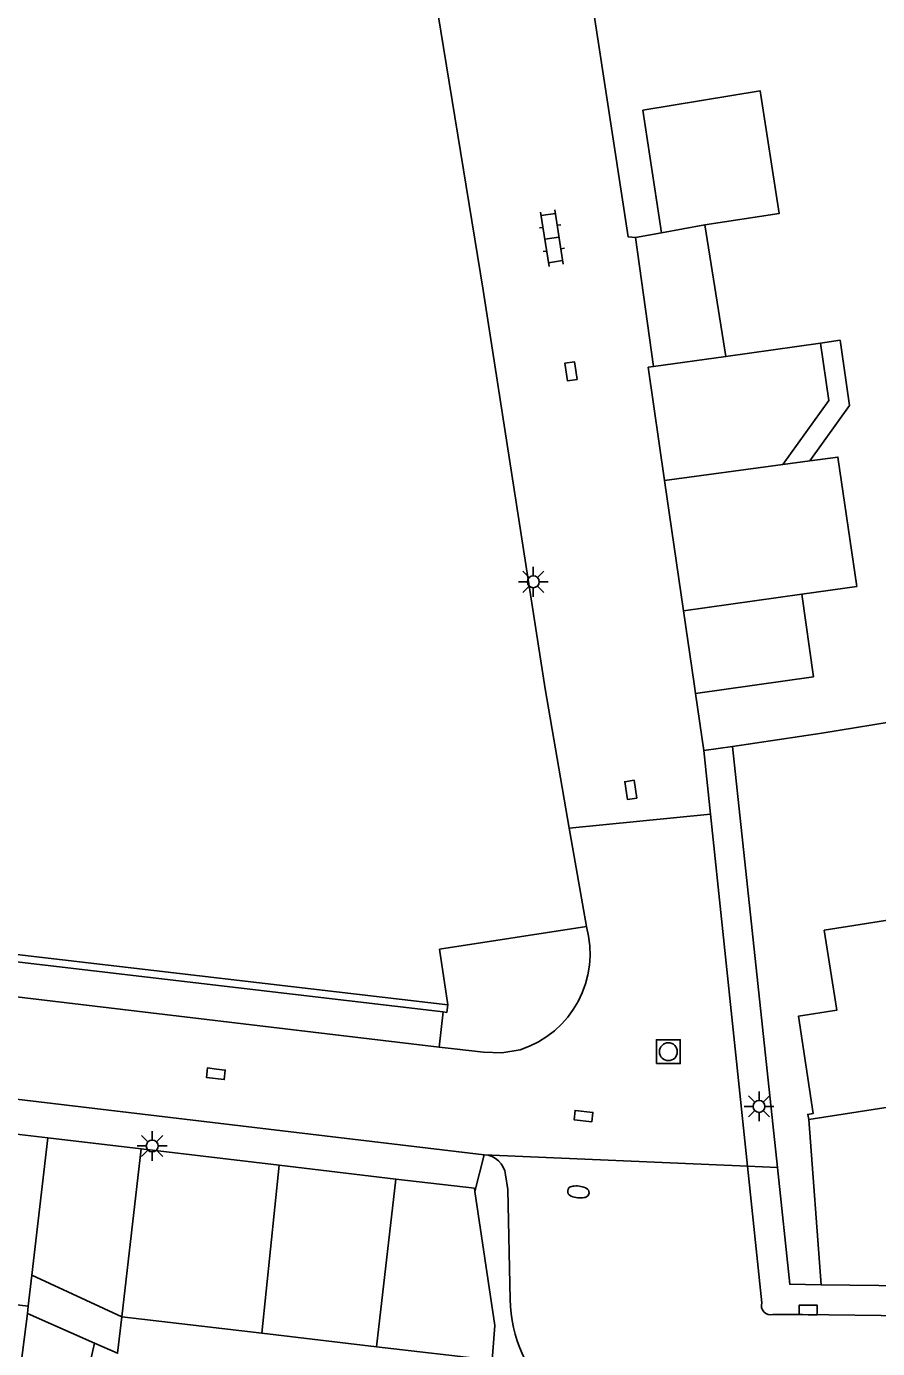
# Model space of a CAD drawing. Extents: x 132998 to 136004, y 396998 to 398512.
# Drawn here: x 134305.8 to 134341.4, y 397133.5 to 397188.9 of the extents above; entities that cross this region are included whole.
import ezdxf

# ---------------------------------------------------------------- set-up
doc = ezdxf.new("R2010")
doc.units = 0
for name, color, linetype in [('gg-afsc-erfafscheiding', 7, 'Continuous'), ('gg-afsc-hekwerk', 7, 'Continuous'), ('gg-afsc-muur', 7, 'Continuous'), ('gg-bbg-bijgebouw', 7, 'Continuous'), ('gg-bbg-gedigitaliseerde bebouwing', 7, 'Continuous'), ('gg-bbg-gedigitaliseerde bijgebouw', 7, 'Continuous'), ('gg-bbg-hoofdgebouw', 7, 'Continuous'), ('gg-bbg-luifel en loopbrug', 7, 'Continuous'), ('gg-bbg-tussenscheiding', 7, 'Continuous'), ('gg-knt-verharding', 7, 'Continuous'), ('gt-grn-weggrens', 7, 'Continuous'), ('gt-symb-brandkraan', 7, 'Continuous'), ('gt-symb-klinker verharding', 7, 'Continuous'), ('gt-symb-kolk', 7, 'Continuous'), ('gt-symb-kolk center center', 7, 'Continuous'), ('gt-symb-lichtmast', 7, 'Continuous'), ('gt-symb-rioolschacht', 7, 'Continuous')]:
    doc.layers.add(name, color=color, linetype=linetype)

# ---------------------------------------------------------------- blocks, each defined once
blk = doc.blocks.new('gt0-LMAST')
at = {"layer": 'gt-symb-lichtmast'}
for p, q in [((-0.005, 0.246), (-0.005, 0.621)), ((-0.182, 0.173), (-0.447, 0.438)), ((0.172, 0.173), (0.437, 0.438)), ((-0.255, -0.004), (-0.63, -0.004)), ((-0.182, -0.181), (-0.447, -0.446)), ((-0.005, -0.254), (-0.005, -0.629)), ((0.437, -0.446), (0.172, -0.181)), ((0.245, -0.004), (0.62, -0.004))]:
    blk.add_line(p, q, dxfattribs=at)
blk.add_circle((-0.005, -0.004), 0.25, dxfattribs=at)
blk = doc.blocks.new('gt0-KOLK')
at = {"layer": 'gt-symb-kolk'}
blk.add_lwpolyline([(0, 0), (0.375, 0), (0.375, 0.4), (-0.375, 0.4), (-0.375, 0), (0, 0)], dxfattribs=at)
blk = doc.blocks.new('gt0-KL1')
at = {"layer": 'gt-symb-klinker verharding'}
for p, q in [((-1.15, 0.3), (1.15, 0.3)), ((-1, -0.3), (-1, 0.3)), ((-0.5, 0.3), (-0.5, 0.45)), ((0, -0.3), (0, 0.3)), ((0.5, 0.3), (0.5, 0.45)), ((1, -0.3), (1, 0.3)), ((-1.15, -0.3), (1.15, -0.3)), ((-0.5, -0.45), (-0.5, -0.3)), ((0.5, -0.45), (0.5, -0.3))]:
    blk.add_line(p, q, dxfattribs=at)
blk = doc.blocks.new('gt0-BR')
at = {"layer": 'gt-symb-brandkraan'}
for centre, radius, start, end in [((-0.244, 0), 0.206, 107.5669, 252.4331), ((0.599, -2.664), 3, 106.892, 107.5669), ((0, -0.691), 0.938, 73.108, 106.892), ((-0.599, -2.664), 3, 72.4331, 73.108), ((0.244, 0), 0.206, 287.567, 72.4331), ((0.599, 2.664), 3, 252.4331, 253.108), ((0, 0.691), 0.938, 253.108, 286.8921), ((-0.599, 2.664), 3, 286.8921, 287.567)]:
    blk.add_arc(centre, radius, start, end, dxfattribs=at)
blk = doc.blocks.new('gt0-KOLKCC')
at = {"layer": 'gt-symb-kolk center center'}
blk.add_lwpolyline([(-0.375, 0.2), (0.375, 0.2), (0.375, -0.2), (-0.375, -0.2)], close=True, dxfattribs=at)
blk = doc.blocks.new('gt0-RS')
at = {"layer": 'gt-symb-rioolschacht'}
blk.add_lwpolyline([(-0.5, -0.5), (0.5, -0.5), (0.5, 0.5), (-0.5, 0.5)], close=True, dxfattribs=at)
blk.add_circle((0, 0), 0.375, dxfattribs=at)

msp = doc.modelspace()

# ---------------------------------------------------------------- linework, layer by layer
at = {"layer": 'gg-afsc-erfafscheiding'}
for p, q in [((134353.617, 397161.669), (134339.09, 397159.24)), ((134334.15, 397158.52), (134333.803, 397160.902)), ((134339.09, 397159.24), (134335.352, 397158.695)), ((134335.352, 397158.695), (134334.15, 397158.52)), ((134338.541, 397143.07), (134339.061, 397136.144))]:
    msp.add_line(p, q, dxfattribs=at)
at = {"layer": 'gg-afsc-hekwerk'}
msp.add_line((134328.518, 397155.266), (134329.233, 397151.154), dxfattribs=at)
for points in [[(134322.421, 397193.019), (134324.917, 397177.801), (134327.501, 397161.109), (134328.518, 397155.266)], [(134329.233, 397151.154), (134323.083, 397150.195), (134323.427, 397147.86)]]:
    msp.add_lwpolyline(points, dxfattribs=at)
at = {"layer": 'gg-afsc-muur'}
for p, q in [((134335.352, 397158.695), (134337.229, 397141.06)), ((134294.591, 397151.241), (134323.427, 397147.86)), ((134323.236, 397147.57), (134294.979, 397150.883)), ((134323.427, 397147.86), (134323.391, 397147.552)), ((134323.391, 397147.552), (134323.236, 397147.57)), ((134306.689, 397142.289), (134310.593, 397141.828)), ((134346.319, 397136.054), (134339.061, 397136.144))]:
    msp.add_line(p, q, dxfattribs=at)
msp.add_lwpolyline([(134337.229, 397141.06), (134337.75, 397136.16), (134339.061, 397136.144)], dxfattribs=at)
at = {"layer": 'gg-bbg-bijgebouw'}
for p, q in [((134331.602, 397185.346), (134332.377, 397180.206)), ((134332.377, 397180.206), (134331.289, 397180.013)), ((134331.289, 397180.013), (134332.049, 397174.605)), ((134332.049, 397174.605), (134331.815, 397174.573)), ((134331.815, 397174.573), (134332.504, 397169.834)), ((134332.504, 397169.834), (134333.3, 397164.366)), ((134333.3, 397164.366), (134333.743, 397161.317)), ((134303.64, 397142.648), (134306.689, 397142.289)), ((134310.593, 397141.828), (134316.366, 397141.146)), ((134316.366, 397141.146), (134321.254, 397140.569))]:
    msp.add_line(p, q, dxfattribs=at)
for points in [[(134321.254, 397140.569), (134324.544, 397140.181), (134324.564, 397140.048)], [(134324.564, 397140.048), (134325.4, 397134.44), (134325.287, 397132.982)]]:
    msp.add_lwpolyline(points, dxfattribs=at)
at = {"layer": 'gg-bbg-gedigitaliseerde bebouwing'}
for p, q in [((134305.832, 397134.938), (134305.096, 397129.104)), ((134308.64, 397133.699), (134305.832, 397134.938))]:
    msp.add_line(p, q, dxfattribs=at)
msp.add_lwpolyline([(134309.651, 397122.461), (134308.673, 397122.578), (134308.97, 397125.051), (134308.546, 397125.102), (134308.971, 397128.638), (134307.543, 397128.809), (134308.64, 397133.699)], dxfattribs=at)
at = {"layer": 'gg-bbg-gedigitaliseerde bijgebouw'}
for p, q in [((134334.198, 397180.535), (134335.067, 397175.03)), ((134335.067, 397175.03), (134339.033, 397175.589)), ((134338.586, 397170.655), (134337.459, 397170.503)), ((134338.748, 397161.602), (134338.246, 397165.066)), ((134333.803, 397160.902), (134338.748, 397161.602)), ((134333.743, 397161.317), (134333.803, 397160.902)), ((134306.689, 397142.289), (134306.02, 397136.547)), ((134309.78, 397134.791), (134310.593, 397141.828)), ((134306.02, 397136.547), (134305.868, 397135.248)), ((134315.645, 397134.107), (134309.78, 397134.791)), ((134320.441, 397133.547), (134315.645, 397134.107)), ((134325.287, 397132.982), (134320.441, 397133.547))]:
    msp.add_line(p, q, dxfattribs=at)
for points in [[(134334.198, 397180.535), (134337.31, 397181.02), (134336.51, 397186.15), (134331.602, 397185.346)], [(134339.033, 397175.589), (134339.384, 397173.18), (134337.459, 397170.503)], [(134338.246, 397165.066), (134340.55, 397165.392), (134339.765, 397170.814), (134338.586, 397170.655)], [(134305.868, 397135.248), (134302.949, 397135.588), (134303.071, 397136.834)]]:
    msp.add_lwpolyline(points, dxfattribs=at)
at = {"layer": 'gg-bbg-hoofdgebouw'}
msp.add_line((134338.541, 397143.07), (134367.089, 397147.494), dxfattribs=at)
msp.add_lwpolyline([(134342.472, 397151.51), (134339.19, 397150.988), (134339.712, 397147.64), (134338.111, 397147.39), (134338.73, 397143.32), (134338.502, 397143.277), (134338.541, 397143.07)], dxfattribs=at)
at = {"layer": 'gg-bbg-luifel en loopbrug'}
for p, q in [((134309.78, 397134.791), (134306.02, 397136.547)), ((134305.832, 397134.938), (134305.868, 397135.248))]:
    msp.add_line(p, q, dxfattribs=at)
for points in [[(134339.033, 397175.589), (134339.851, 397175.704), (134340.249, 397172.969), (134338.586, 397170.655)], [(134308.64, 397133.699), (134309.605, 397133.273), (134309.78, 397134.791)]]:
    msp.add_lwpolyline(points, dxfattribs=at)
at = {"layer": 'gg-bbg-tussenscheiding'}
for p, q in [((134332.377, 397180.206), (134334.198, 397180.535)), ((134335.067, 397175.03), (134332.049, 397174.605)), ((134337.459, 397170.503), (134332.504, 397169.834)), ((134338.246, 397165.066), (134333.3, 397164.366)), ((134316.366, 397141.146), (134315.645, 397134.107)), ((134320.441, 397133.547), (134321.254, 397140.569))]:
    msp.add_line(p, q, dxfattribs=at)
at = {"layer": 'gg-knt-verharding'}
for p, q in [((134334.15, 397158.52), (134334.43, 397155.853)), ((134207.104, 397155.545), (134324.958, 397141.589)), ((134334.43, 397155.853), (134335.975, 397141.114)), ((134323.062, 397146.099), (134274.488, 397151.862)), ((134323.236, 397147.57), (134323.062, 397146.099)), ((134323.698, 397146.024), (134323.062, 397146.099)), ((134335.975, 397141.114), (134336.576, 397135.384)), ((134325.853, 397140.749), (134325.947, 397140.126)), ((134326.046, 397135.529), (134325.947, 397140.126)), ((134337.037, 397134.897), (134338.282, 397134.891)), ((134354.615, 397134.679), (134338.282, 397134.891))]:
    msp.add_line(p, q, dxfattribs=at)
for points in [[(134331.289, 397180.013), (134330.982, 397180.031), (134329.41, 397190.34), (134328.897, 397193.979)], [(134326.461, 397145.987), (134325.698, 397145.861), (134324.924, 397145.879), (134323.698, 397146.024)]]:
    msp.add_lwpolyline(points, dxfattribs=at)
for centre, radius, start, end in [((134325.162, 397150.011), 4.229, 287.8938, 15.6808), ((134324.898, 397140.629), 0.962, 7.1807, 86.4507), ((134332.046, 397135.658), 6.001, 181.2321, 269.0114), ((134336.946, 397135.272), 0.386, 163.1847, 283.6732)]:
    msp.add_arc(centre, radius, start, end, dxfattribs=at)
at = {"layer": 'gt-grn-weggrens'}
for p, q in [((134328.518, 397155.266), (134334.43, 397155.853)), ((134324.564, 397140.048), (134324.958, 397141.589)), ((134335.975, 397141.114), (134324.958, 397141.589)), ((134335.975, 397141.114), (134337.229, 397141.06))]:
    msp.add_line(p, q, dxfattribs=at)

# ---------------------------------------------------------------- block references
at = {"layer": 'gt-symb-brandkraan', "rotation": -6.719879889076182}
msp.add_blockref('gt0-BR', (134328.897, 397140.029), dxfattribs=at)
at = {"layer": 'gt-symb-klinker verharding', "rotation": -81.19719554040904}
msp.add_blockref('gt0-KL1', (134327.789, 397179.983), dxfattribs=at)
at = {"layer": 'gt-symb-kolk'}
for p, rotation in [((134328.788, 397174.435), 98.51093419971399), ((134331.287, 397156.901), 98.51093419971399), ((134313.742, 397145.178), 173.28012011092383), ((134338.517, 397134.888), -0.7448031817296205)]:
    msp.add_blockref('gt0-KOLK', p, dxfattribs=dict(at, rotation=rotation))
at = {"layer": 'gt-symb-kolk center center', "rotation": 173.42453059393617}
msp.add_blockref('gt0-KOLKCC', (134329.112, 397143.206), dxfattribs=at)
at = {"layer": 'gt-symb-lichtmast'}
for p in [(134327.016, 397165.591), (134336.465, 397143.617), (134311.059, 397141.958)]:
    msp.add_blockref('gt0-LMAST', p, dxfattribs=at)
at = {"layer": 'gt-symb-rioolschacht'}
msp.add_blockref('gt0-RS', (134332.665, 397145.904), dxfattribs=at)

doc.saveas('drawing.dxf')
